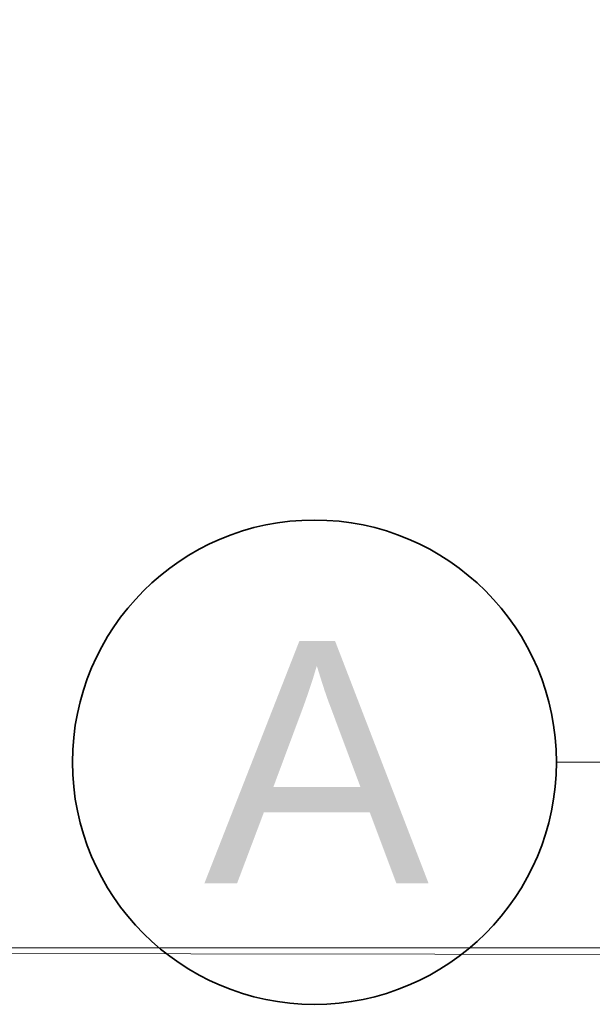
# Model space of a CAD drawing. Header units: millimetres. Extents: x -1465 to 393277, y -3788 to 454312.
# Tile 845 of 958: x 347460 to 348170, y 356421 to 357641. Entities that reach past the tile are written whole.
import ezdxf

# ---------------------------------------------------------------- set-up
doc = ezdxf.new("R2010")
doc.units = ezdxf.units.MM
doc.linetypes.add('Kropki i Kreski', pattern=[6.702778, 3.527778, -1.763889, 0, -1.411111])
doc.layers.add('Konstrukcja - Siatka mod', color=8, linetype='Continuous')
doc.layers.add('Konstrukcja - Stropy', color=8, linetype='Continuous')
doc.styles.add('STYL_AUTOMATYCZNY_1', font='ARIALN.TTF')

msp = doc.modelspace()

# ---------------------------------------------------------------- linework, layer by layer
at = {"layer": 'Konstrukcja - Siatka mod', "color": 8, "linetype": 'Kropki i Kreski', "lineweight": 13, "ltscale": 100}
msp.add_line((349125.3, 356721), (348125.3, 356721), dxfattribs=at)
at = {"layer": 'Konstrukcja - Siatka mod', "color": 8, "linetype": 'Continuous', "lineweight": 35, "ltscale": 100}
msp.add_circle((347825.3, 356721), 300, dxfattribs=at)
at = {"layer": 'Konstrukcja - Stropy', "color": 8, "linetype": 'Continuous', "lineweight": 13, "ltscale": 100, "flags": 128}
for points in [[(342222.8, 356490.8), (348745.7, 356490.8), (348882.8, 361619), (348882.8, 369271.1), (342222.8, 369271.1)], [(342222.8, 356490.8), (348882.8, 356482.1), (348882.8, 361619), (348882.8, 369271.1), (342222.8, 369271.1)]]:
    msp.add_lwpolyline(points, close=True, dxfattribs=at)

# ---------------------------------------------------------------- texts
at = {"layer": 'Konstrukcja - Siatka mod', "color": 8, "linetype": 'Continuous', "lineweight": 13, "insert": (347688.1, 356871), "char_height": 300, "attachment_point": 1, "style": 'STYL_AUTOMATYCZNY_1'}
msp.add_mtext('\\A1;{\\pql;\\pt0;\\fArial|b0|i0|c238|p0;\\W1.000000;A}', dxfattribs=at)

doc.saveas('drawing.dxf')
